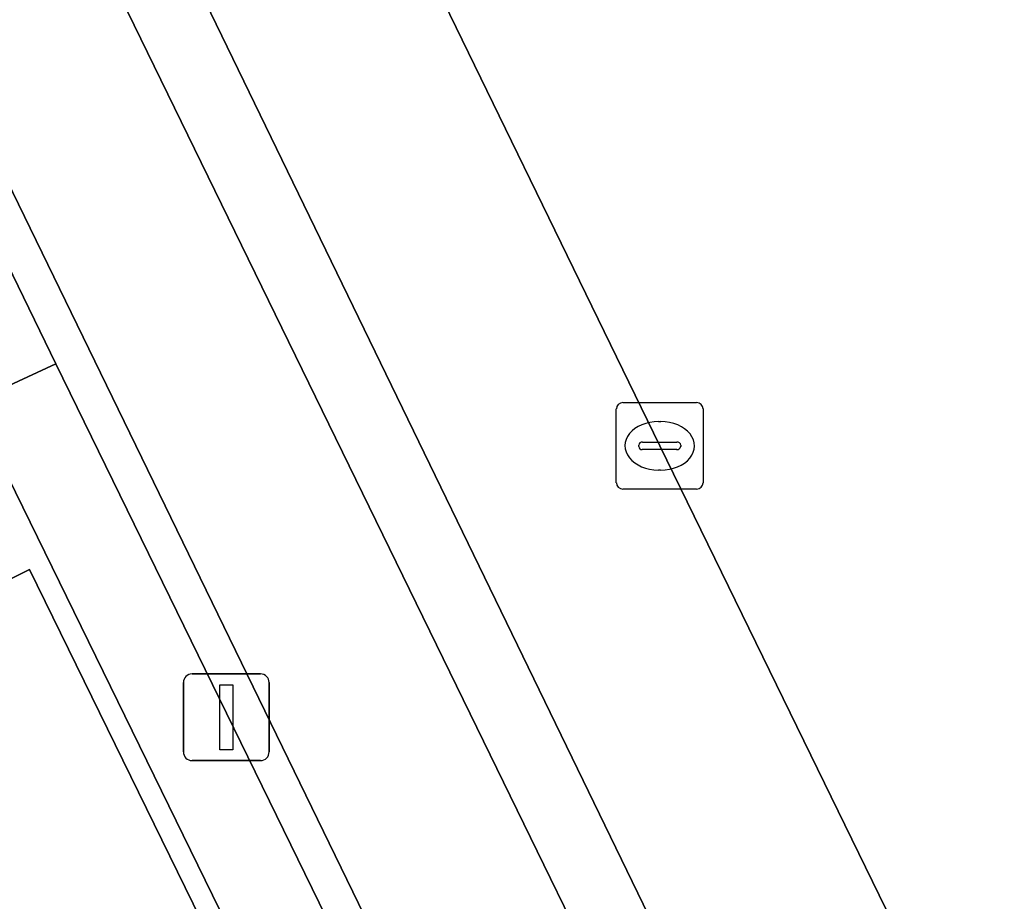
# Model space of a CAD drawing. Extents: x 160455 to 162082, y 388339 to 389736.
# Drawn here: x 160972.15 to 160983.41, y 388835.68 to 388845.86 of the extents above; entities that cross this region are included whole.
import ezdxf

# ---------------------------------------------------------------- set-up
doc = ezdxf.new("R2010")
doc.units = 0
for name, color, linetype in [('IMGEO_Fietspad_gesloten', 7, 'Continuous'), ('IMGEO_Kolk', 7, 'Continuous'), ('IMGEO_Lichtmast', 7, 'Continuous'), ('IMGEO_Pand', 7, 'Continuous'), ('IMGEO_Parkeervlak_open', 7, 'Continuous'), ('IMGEO_Rijbaan_lokaal_gesloten', 7, 'Continuous'), ('IMGEO_Verkeerseiland_open', 7, 'Continuous'), ('IMGEO_Voetpad_open', 7, 'Continuous')]:
    doc.layers.add(name, color=color, linetype=linetype)

msp = doc.modelspace()

# ---------------------------------------------------------------- linework, layer by layer
at = {"layer": 'IMGEO_Fietspad_gesloten'}
msp.add_lwpolyline([(160981.143, 388830.068), (160969.977, 388852.944), (160969.108, 388854.725), (160967.226, 388853.81), (160968.207, 388851.798), (160979.24, 388829.116)], dxfattribs=at)
at = {"layer": 'IMGEO_Kolk'}
for p, q in [((160979.109, 388841.439), (160979.961, 388841.439)), ((160979.034, 388840.513), (160979.034, 388841.365)), ((160980.035, 388841.365), (160980.035, 388840.513)), ((160979.522, 388841.219), (160979.547, 388841.219)), ((160979.336, 388840.982), (160979.734, 388840.982)), ((160979.293, 388840.933), (160979.293, 388840.945)), ((160979.731, 388840.896), (160979.333, 388840.896)), ((160979.777, 388840.945), (160979.777, 388840.933)), ((160979.545, 388840.659), (160979.52, 388840.659)), ((160979.961, 388840.439), (160979.109, 388840.439))]:
    msp.add_line(p, q, dxfattribs=at)
for points in [[(160979.109, 388841.439), (160979.961, 388841.439)], [(160979.034, 388840.513), (160979.034, 388841.365)], [(160980.035, 388841.365), (160980.035, 388840.513)], [(160979.961, 388840.439), (160979.109, 388840.439)]]:
    msp.add_lwpolyline(points, dxfattribs=at)
for centre, radius, start, end in [((160979.111, 388841.363), 0.0765, 91.552, 178.448), ((160979.111, 388841.363), 0.0765, 91.552, 178.448), ((160979.959, 388841.363), 0.0765, 1.552, 88.448), ((160979.959, 388841.363), 0.0765, 1.552, 88.448), ((160979.333, 388840.942), 0.0403, 85.8775, 175.7526), ((160979.738, 388840.944), 0.0386, 1.7309, 96.639), ((160979.33, 388840.932), 0.0366, 178.938, 274.7102), ((160979.734, 388840.939), 0.043, 264.8664, 352.4533), ((160979.111, 388840.515), 0.0765, 181.552, 268.448), ((160979.111, 388840.515), 0.0765, 181.552, 268.448), ((160979.959, 388840.515), 0.0765, 271.552, 358.448), ((160979.959, 388840.515), 0.0765, 271.552, 358.448)]:
    msp.add_arc(centre, radius, start, end, dxfattribs=at)
for centre, major_axis, ratio, start_param, end_param in [((160979.521, 388840.939), (-0.387, 0.002), 0.722429, 4.712389, 7.853982), ((160979.546, 388840.939), (-0.39, 0.002), 0.717154, 1.570796, 4.712389)]:
    msp.add_ellipse(centre, major_axis=major_axis, ratio=ratio, start_param=start_param, end_param=end_param, dxfattribs=at)
at = {"layer": 'IMGEO_Lichtmast'}
for p, q in [((160974.138, 388838.308), (160974.928, 388838.308)), ((160974.928, 388838.308), (160974.138, 388838.308)), ((160974.038, 388837.408), (160974.038, 388838.208)), ((160974.038, 388838.208), (160974.038, 388837.408)), ((160975.028, 388838.208), (160975.028, 388837.408)), ((160975.028, 388837.408), (160975.028, 388838.208)), ((160974.928, 388837.308), (160974.138, 388837.308)), ((160974.138, 388837.308), (160974.928, 388837.308))]:
    msp.add_line(p, q, dxfattribs=at)
msp.add_lwpolyline([(160974.458, 388838.183), (160974.608, 388838.183), (160974.608, 388837.433), (160974.458, 388837.433), (160974.458, 388838.183)], dxfattribs=at)
for centre, start, end in [((160974.138, 388838.208), 90, 180), ((160974.138, 388838.208), 90, 180), ((160974.928, 388838.208), 0, 90), ((160974.928, 388838.208), 360, 90), ((160974.138, 388837.408), 180, 270), ((160974.138, 388837.408), 180, 270), ((160974.928, 388837.408), 270, 0), ((160974.928, 388837.408), 270, 0)]:
    msp.add_arc(centre, 0.1, start, end, dxfattribs=at)
at = {"layer": 'IMGEO_Pand'}
msp.add_lwpolyline([(160994.015, 388795.086), (160972.262, 388839.513), (160969.631, 388838.199), (160968.804, 388837.789), (160962.843, 388849.98), (160951.801, 388844.559), (160955.581, 388836.819), (160958.008, 388838.002), (160981.864, 388789.304)], dxfattribs=at)
at = {"layer": 'IMGEO_Parkeervlak_open'}
for points in [[(160996.539, 388806.059), (160995.313, 388808.673), (160987.843, 388823.92), (160979.536, 388840.94), (160973.268, 388853.82), (160973.057, 388852.946), (160972.324, 388850.724)], [(160972.397, 388849.97), (160981.87, 388830.442), (160982.341, 388829.49), (160992.665, 388808.222)]]:
    msp.add_lwpolyline(points, dxfattribs=at)
at = {"layer": 'IMGEO_Rijbaan_lokaal_gesloten'}
msp.add_lwpolyline([(160993.848, 388826.468), (160984.865, 388844.805), (160979.112, 388856.719), (160973.268, 388853.82), (160979.536, 388840.94), (160987.843, 388823.92)], dxfattribs=at)
at = {"layer": 'IMGEO_Verkeerseiland_open'}
msp.add_lwpolyline([(160973.268, 388853.82), (160972.964, 388854.444), (160972.117, 388856.19), (160969.108, 388854.725), (160969.977, 388852.944), (160981.143, 388830.068), (160981.87, 388830.442), (160972.397, 388849.97)], dxfattribs=at)
at = {"layer": 'IMGEO_Voetpad_open'}
msp.add_lwpolyline([(160978.413, 388827.493), (160971.593, 388841.435), (160966.856, 388851.087), (160962.94, 388859.194), (160960.29, 388864.629), (160958.323, 388868.654), (160956.869, 388871.643), (160954.941, 388875.6), (160952.64, 388880.307), (160952.119, 388881.376), (160953.466, 388882.047), (160951.4, 388886.278), (160947.014, 388884.131), (160969.631, 388838.199), (160972.262, 388839.513), (160994.015, 388795.086)], dxfattribs=at)
for points in [[(160968.207, 388851.798), (160967.226, 388853.81), (160965.786, 388856.765), (160954.001, 388880.949), (160953.626, 388880.772), (160955.917, 388876.08), (160957.838, 388872.115), (160956.869, 388871.643), (160958.323, 388868.654), (160959.297, 388869.127), (160961.258, 388865.103), (160963.876, 388859.674), (160967.853, 388851.597), (160972.565, 388841.887), (160978.889, 388828.943), (160979.24, 388829.116)], [(160966.856, 388851.087), (160971.593, 388841.435), (160972.565, 388841.887), (160967.853, 388851.597)], [(160979.736, 388828.183), (160979.24, 388829.116), (160978.889, 388828.943), (160972.565, 388841.887), (160971.593, 388841.435), (160978.413, 388827.493)]]:
    msp.add_lwpolyline(points, close=True, dxfattribs=at)

doc.saveas('drawing.dxf')
